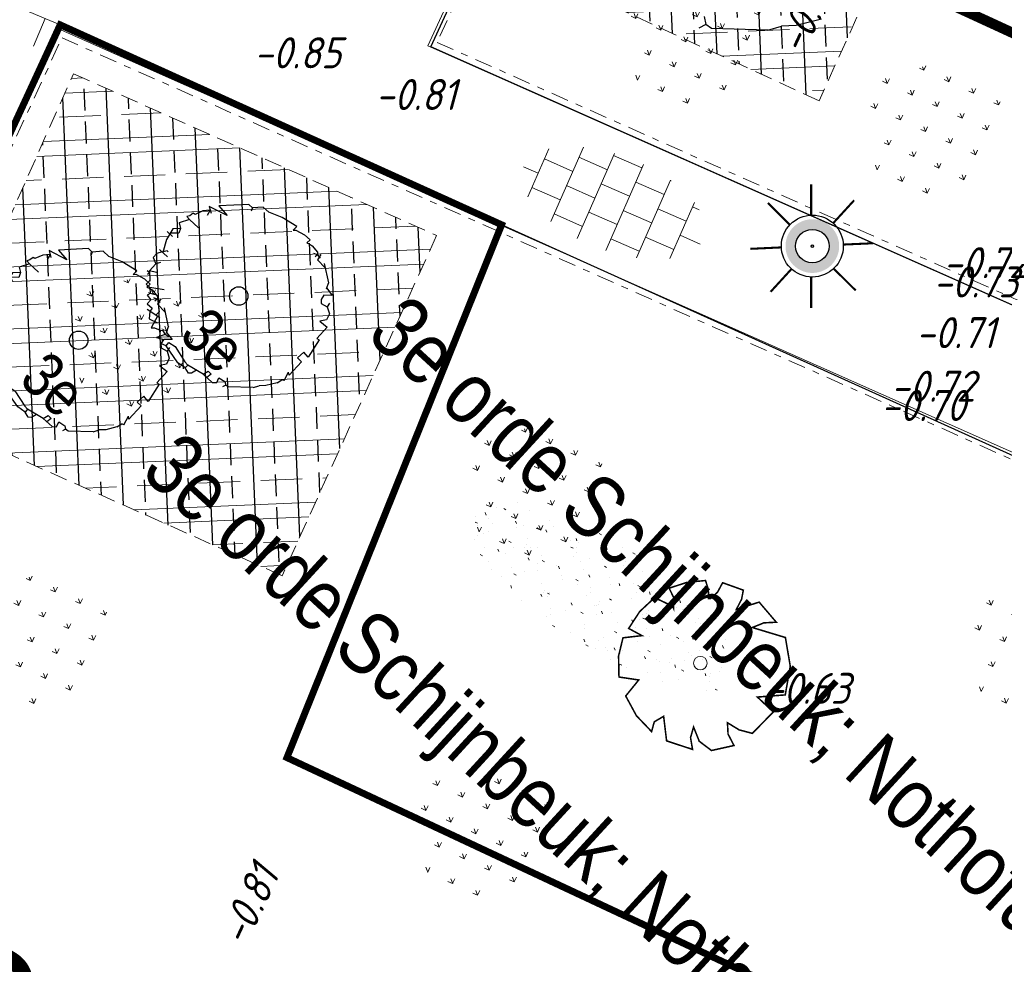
# Model space of a CAD drawing. Header units: metres. Extents: x 111546 to 149831, y 498798 to 507863.
# Tile 504 of 656: x 112004 to 112019, y 501512 to 501526. Entities that reach past the tile are written whole.
import ezdxf
from ezdxf.enums import TextEntityAlignment as Align

# ---------------------------------------------------------------- set-up
doc = ezdxf.new("R2010")
doc.units = ezdxf.units.M
for name, pattern in [('CENTER', [50.8, 31.75, -6.35, 6.35, -6.35]), ('DASHDOT', [25.4, 12.7, -6.35, 0, -6.35]), ('DASHED', [19.05, 12.7, -6.35])]:
    doc.linetypes.add(name, pattern=pattern)
for name, color, linetype in [('0-depot', 7, 'FENCELINE2'), ('0-dwarsprofiel locatie', 5, 'CENTER'), ('0-hoogte mv-bestaand', 253, 'Continuous'), ('1-ontgraven teelaarde tbv grondverbetering bomen', 153, 'Continuous'), ('3-vw-band-ob 6x20', 30, 'Continuous'), ('3-vw-HV-304010-Opbreken tegels-opp', 150, 'AI-KADASTRAAL'), ('4-nw-boom tekst', 7, 'Continuous'), ('6-OVL-nw-lichtmast', 7, 'Continuous'), ('6-OVL-nw-lichtmast nr', 2, 'Continuous'), ('Q26_BOOM', 252, 'Continuous')]:
    doc.layers.add(name, color=color, linetype=linetype)
for name, color, linetype, lineweight in [('3-nw-arcering-trottoir', 2, 'Continuous', 15), ('3-nw-band-ob 10x20', 7, 'Continuous', 13), ('3-nw-band-ob 10x20-achterkant', 7, 'DASHDOT', 13), ('3-nw-mat-hatch-asfalt zwart', 7, 'Continuous', 13), ('3-vw-verharding', 3, 'Continuous', 15), ('4-bs-gras', 253, 'Continuous', 9), ('4-nw materiaalscheiding-groen', 210, 'DASHED', 13), ('4-nw-boom 1e grootte', 7, 'Continuous', 35), ('4-nw-boom 3e grootte', 7, 'Continuous', 35), ('4-nw-gazon', 7, 'Continuous', 5), ('4-nw-grondverbetering moerige grond', 94, 'Continuous', 15)]:
    doc.layers.add(name, color=color, linetype=linetype, lineweight=lineweight)
doc.layers.add('3-nw-menggranulaat', color=7, linetype='Continuous', lineweight=13, true_color=0xebebeb)
doc.styles.get("Standard").update_dxf_attribs({"font": 'isocp-ie.shx'})
doc.styles.add('veysel', font='isocp-ie.shx', dxfattribs={"height": 0.1})
doc.styles.add('Zaanstad', font='ARIALN.TTF')
doc.styles.add('Zaanstad 1-200 2.0mm', font='ARIALN.TTF', dxfattribs={"height": 0.4})
doc.linetypes.add('AI-KADASTRAAL', pattern='A,5.5,-2,["K",Standard,S=1.8,R=0,X=0,Y=-0.9],-2,5.5,-2,[5,NLCS.SHX,S=0.75,R=0,X=0,Y=0],-2', length=19)
doc.linetypes.add('FENCELINE2', pattern='A,6.35,-2.54,[132,ltypeshp.shx,S=2.54,R=0,X=-2.54,Y=0],-2.54,25.4', length=36.83)
pattern_1 = [(92.41437, (111779.7938, 501456.31576), (-0.6344363, -0.0267502), []), (92.41437, (111780.0976, 501456.64635), (-0.6344363, -0.0267502), [0.3175, -0.15875])]

# ---------------------------------------------------------------- blocks, each defined once
blk = doc.blocks.new('Q26')
at = {"linetype": 'Continuous', "lineweight": 20, "const_width": 0.0225}
blk.add_lwpolyline([(0.757, 0.516), (1.237, 0.371), (1.308, -0.046), (1.235, -0.463), (0.83, -0.494), (1.061, -0.711), (0.757, -1.022), (0.565, -0.971), (0.395, -0.867), (0.404, -1.032), (0.49, -1.198), (0.163, -1.271), (-0.015, -1.136), (-0.097, -0.929), (-0.141, -1.084), (-0.112, -1.255), (-0.489, -1.131), (-0.532, -0.774), (-0.668, -0.854), (-0.707, -0.996), (-0.927, -0.766), (-1.083, -0.479), (-0.894, -0.246), (-1.181, -0.203), (-1.187, 0.104), (-1.122, 0.367), (-0.847, 0.398), (-1.04, 0.503), (-0.879, 0.749), (-0.663, 0.95), (-0.402, 0.826), (-0.388, 0.795), (-0.382, 0.942), (-0.452, 1.088), (-0.194, 1.172), (0.076, 1.199), (0.118, 1.07), (0.119, 0.935), (0.148, 0.935), (0.252, 1.031), (0.325, 1.167), (0.626, 1.059), (0.6, 0.925), (0.525, 0.78), (0.856, 0.885), (1.105, 0.593), (0.924, 0.584)], close=True, dxfattribs=at)
at = {"linetype": 'Continuous', "lineweight": 20}
blk.add_circle((0.001, -0.001), 0.0983, dxfattribs=at)
blk = doc.blocks.new('6-OVL-LM 3.5m paaltop')
h = blk.add_hatch(color=256)
h.dxf.hatch_style = 1
edge = h.paths.add_edge_path()
edge.add_arc((0, 0), 0.39, 25.8291, 385.8291)
edge = h.paths.add_edge_path(flags=16)
edge.add_arc((0, 0), 0.243, 25.8291, 385.8291)
edge = h.paths.add_edge_path(flags=16)
edge.add_arc((0, 0), 0.0189, 25.8291, 385.8291)
at = {"const_width": 0.03}
for points in [[(-0.017, 0.45), (-0.017, 0.896)], [(-0.327, 0.309), (-0.645, 0.627)], [(0.303, 0.333), (0.607, 0.665)], [(0.45, 0.022), (0.882, 0.041)], [(-0.45, -0.019), (-0.899, -0.04)], [(-0.303, -0.333), (-0.607, -0.665)], [(0.31, -0.327), (0.629, -0.644)], [(-0.017, -0.45), (-0.017, -0.9)]]:
    blk.add_lwpolyline(points, dxfattribs=at)
for radius in [0.45, 0.243, 0.0189]:
    blk.add_circle((0, 0), radius)
at = {"ltscale": 2.5, "style": 'Zaanstad 1-200 2.0mm', "flags": 1}
blk.add_attdef('STRAAT', (1.192, -1.016), '', height=0.4, dxfattribs=at)
at = {"layer": '6-OVL-nw-lichtmast nr', "ltscale": 2.5, "style": 'Zaanstad 1-200 2.0mm'}
blk.add_attdef('MAST', (1.228, 0.306), '', height=0.4, dxfattribs=at)
blk = doc.blocks.new('tgls')
at = {"linetype": 'Continuous'}
for p, q in [((-1.018, -0.663), (-1.018, 0.575)), ((-0.418, -0.668), (-0.418, 0.573)), ((0.182, -0.673), (0.182, 0.57)), ((0.782, -0.678), (0.782, 0.568)), ((-1.018, 0.329), (-1.552, 0.329)), ((0.182, 0.329), (-0.418, 0.329)), ((1.218, 0.329), (0.782, 0.329)), ((-1.618, 0.029), (-1.635, 0.029)), ((-1.618, -0.658), (-1.618, 0.09)), ((-0.418, 0.029), (-1.018, 0.029)), ((0.782, 0.029), (0.182, 0.029)), ((-1.018, -0.271), (-1.618, -0.271)), ((0.182, -0.271), (-0.418, -0.271)), ((1.382, -0.271), (0.782, -0.271)), ((1.382, -0.682), (1.382, -0.248)), ((-1.618, -0.571), (-1.803, -0.571)), ((-0.418, -0.571), (-1.018, -0.571)), ((0.782, -0.571), (0.182, -0.571)), ((1.473, -0.571), (1.382, -0.571))]:
    blk.add_line(p, q, dxfattribs=at)
blk = doc.blocks.new('4-boom 3e grootte')
at = {"lineweight": 30}
for p, q in [((-0.063, 1.315), (-0.307, 1.267)), ((-0.063, 1.315), (-0.063, 1.24)), ((-0.036, 1.268), (0.102, 1.303)), ((0.102, 1.303), (0.212, 1.303)), ((0.212, 1.303), (0.206, 1.238)), ((-0.612, 1.193), (-0.722, 1.078)), ((-0.502, 1.193), (-0.612, 1.193)), ((-0.307, 1.267), (-0.502, 1.193)), ((-0.063, 1.24), (-0.036, 1.268)), ((0.206, 1.238), (0.241, 1.25)), ((0.241, 1.25), (0.291, 1.261)), ((0.291, 1.261), (0.413, 1.242)), ((0.437, 1.212), (0.388, 1.193)), ((0.413, 1.242), (0.437, 1.212)), ((0.437, 1.212), (0.431, 1.169)), ((0.437, 1.212), (0.498, 1.206)), ((0.472, 1.252), (0.489, 1.162)), ((0.489, 1.162), (0.648, 1.15)), ((0.596, 1.187), (0.828, 1.023)), ((-0.795, 1.078), (-1.1, 0.767)), ((-0.722, 1.078), (-0.795, 1.078)), ((-0.722, 1.078), (-0.703, 1.029)), ((0.828, 1.023), (0.864, 0.937)), ((0.864, 0.937), (0.864, 0.949)), ((0.864, 0.949), (0.864, 0.937)), ((0.864, 0.949), (0.992, 0.925)), ((0.992, 0.925), (0.901, 0.846)), ((-0.917, 0.747), (-1.197, 0.669)), ((-1.1, 0.767), (-0.917, 0.747)), ((0.901, 0.846), (0.913, 0.773)), ((0.913, 0.773), (0.956, 0.73)), ((0.956, 0.73), (1.053, 0.754)), ((1.041, 0.815), (1.053, 0.754)), ((1.053, 0.754), (1.145, 0.699)), ((-1.148, 0.638), (-1.222, 0.559)), ((-1.197, 0.669), (-1.112, 0.614)), ((-1.148, 0.638), (-1.13, 0.553)), ((1.175, 0.608), (1.114, 0.526)), ((1.145, 0.699), (1.175, 0.608)), ((-1.301, 0.437), (-1.313, 0.378)), ((-1.27, 0.443), (-1.301, 0.437)), ((-1.222, 0.559), (-1.27, 0.443)), ((1.114, 0.526), (1.254, 0.535)), ((1.254, 0.535), (1.254, 0.315)), ((-1.276, 0.334), (-1.356, 0.199)), ((-1.313, 0.378), (-1.337, 0.34)), ((-1.337, 0.34), (-1.276, 0.334)), ((-1.1, 0.334), (-1.276, 0.334)), ((1.254, 0.315), (1.291, 0.321)), ((1.291, 0.321), (1.346, 0.029)), ((-1.289, 0.151), (-1.368, 0.071)), ((-1.356, 0.199), (-1.289, 0.151)), ((-1.289, 0.151), (-1.258, 0.083)), ((-1.368, 0.071), (-1.331, -0.106)), ((-1.258, 0.083), (-1.353, 0)), ((1.248, 0.041), (1.236, -0.087)), ((1.346, 0.029), (1.248, 0.041)), ((-1.398, -0.014), (-1.295, -0.014)), ((-1.331, -0.106), (-1.24, -0.282)), ((1.236, -0.087), (1.315, -0.087)), ((1.315, -0.087), (1.315, -0.35)), ((-1.307, -0.282), (-1.148, -0.282)), ((-1.252, -0.282), (-1.295, -0.35)), ((-1.209, -0.221), (-1.246, -0.27)), ((-1.191, -0.221), (-1.209, -0.221)), ((-1.295, -0.35), (-1.295, -0.429)), ((-1.295, -0.429), (-1.203, -0.471)), ((-1.167, -0.411), (-1.203, -0.471)), ((1.315, -0.459), (1.279, -0.325)), ((1.315, -0.35), (1.279, -0.325)), ((-1.203, -0.471), (-1.203, -0.606)), ((-1.112, -0.557), (-1.203, -0.606)), ((1.261, -0.551), (1.169, -0.691)), ((1.261, -0.551), (1.285, -0.471)), ((1.315, -0.459), (1.285, -0.471)), ((-1.179, -0.624), (-1.228, -0.63)), ((-1.203, -0.606), (-1.1, -0.715)), ((-1.179, -0.624), (-1.185, -0.667)), ((-1.106, -0.783), (-1.106, -0.709)), ((-0.856, -0.667), (-1.033, -0.783)), ((1.169, -0.691), (1.102, -0.758)), ((-1.033, -0.783), (-1.106, -0.783)), ((-1.033, -0.783), (-0.972, -0.844)), ((-0.972, -0.844), (-0.99, -0.892)), ((-0.886, -0.795), (-0.972, -0.844)), ((-0.795, -0.837), (-0.844, -0.825)), ((-0.844, -0.825), (-0.697, -0.953)), ((1.053, -0.837), (0.779, -1.075)), ((1.053, -0.837), (1.102, -0.758)), ((-0.99, -0.892), (-0.904, -0.904)), ((-0.904, -0.904), (-0.904, -0.984)), ((-0.904, -0.984), (-0.807, -0.984)), ((-0.807, -0.984), (-0.801, -1.039)), ((-0.697, -0.953), (-0.697, -1.02)), ((-0.63, -1.008), (-0.844, -1.045)), ((-0.801, -1.039), (-0.734, -1.124)), ((-0.734, -1.124), (-0.606, -1.087)), ((-0.672, -1.015), (-0.624, -1.203)), ((-0.502, -1.142), (-0.532, -1.148)), ((-0.471, -1.118), (-0.502, -1.142)), ((-0.502, -1.142), (-0.451, -1.213)), ((-0.478, -1.112), (-0.471, -1.118)), ((-0.471, -1.118), (-0.411, -1.136)), ((-0.411, -1.136), (-0.471, -1.252)), ((-0.35, -1.124), (-0.411, -1.136)), ((0.388, -1.185), (0.413, -1.106)), ((0.413, -1.106), (0.474, -1.106)), ((0.474, -1.106), (0.462, -1.185)), ((0.565, -1.185), (0.614, -1.142)), ((0.59, -1.069), (0.693, -1.051)), ((0.614, -1.142), (0.59, -1.069)), ((0.693, -1.051), (0.736, -1.081)), ((0.736, -1.081), (0.718, -1.13)), ((0.779, -1.075), (0.736, -1.081)), ((-0.624, -1.203), (-0.587, -1.167)), ((-0.587, -1.167), (-0.532, -1.148)), ((-0.471, -1.252), (-0.391, -1.212)), ((-0.391, -1.212), (-0.356, -1.27)), ((-0.289, -1.246), (-0.356, -1.27)), ((-0.289, -1.185), (-0.185, -1.167)), ((-0.289, -1.246), (-0.289, -1.185)), ((0.004, -1.313), (-0.289, -1.246)), ((-0.185, -1.167), (0.071, -1.234)), ((0.071, -1.234), (0.132, -1.24)), ((0.388, -1.185), (0.132, -1.24)), ((0.132, -1.24), (0.132, -1.295)), ((0.279, -1.208), (0.254, -1.289)), ((0.388, -1.185), (0.565, -1.185)), ((0.132, -1.295), (0.004, -1.313)), ((0.218, -1.319), (0.132, -1.295)), ((0.254, -1.289), (0.218, -1.319))]:
    blk.add_line(p, q, dxfattribs=at)
blk.add_circle((0, 0), 0.134, dxfattribs=at)
at = {"layer": '4-nw materiaalscheiding-groen', "color": 7, "style": 'Zaanstad'}
blk.add_text('3e', height=0.65, dxfattribs=at).set_placement((-0.246, -1.04))
at = {"layer": '4-nw-boom tekst', "style": 'Zaanstad'}
blk.add_attdef('BOOMSOORT', text='', height=0.9, dxfattribs=at).set_placement((1.754, 0.535), align=Align.BOTTOM_LEFT)
blk = doc.blocks.new('4-boom 1e grootte')
at = {"lineweight": 30}
for p, q in [((2.836, -1.239), (2.63, -1.555)), ((2.63, -1.555), (2.479, -1.706)), ((2.37, -1.884), (2.479, -1.706)), ((2.37, -1.884), (1.752, -2.419)), ((1.56, -2.364), (1.656, -2.433)), ((1.752, -2.419), (1.656, -2.433)), ((1.656, -2.433), (1.615, -2.543))]:
    blk.add_line(p, q, dxfattribs=at)
at = {"layer": '4-nw-boom tekst', "style": 'Zaanstad'}
blk.add_attdef('BOOMSOORT', text='', height=0.9, dxfattribs=at).set_placement((2.842, 1.834), align=Align.BOTTOM_LEFT)

msp = doc.modelspace()

# ---------------------------------------------------------------- hatches: boundary and pattern name
at = {"layer": '1-ontgraven teelaarde tbv grondverbetering bomen', "ltscale": 10}
h = msp.add_hatch(dxfattribs=at)
h.set_pattern_fill('ANSI33', color=256, scale=0.1, angle=90)
h.set_pattern_definition(pattern_1)
h.paths.add_polyline_path([(112014.1651, 501532.7111), (112018.6542, 501530.6433), (112016.056, 501524.9188), (112011.5336, 501526.9982)])
h = msp.add_hatch(dxfattribs=at)
h.set_pattern_fill('ANSI33', color=256, scale=0.1, angle=90)
h.set_pattern_definition(pattern_1)
h.paths.add_polyline_path([(112005.2232, 501525.312), (112010.4993, 501522.9612), (112008.2556, 501518.0179), (112003.0204, 501520.3502)])
at = {"layer": '3-nw-arcering-trottoir'}
h = msp.add_hatch(dxfattribs=at)
h.set_pattern_fill('AVH-TEGEL_300X300_HALFST', color=256, scale=1.5, angle=496.31842, style=0, pattern_type=2)
h.set_pattern_definition([(156.341895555, (-192514.36502, 94519.47856), (-0.50246789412, -0.02551500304), [0.45, -0.45]), (246.34189555, (-192514.365, 94519.47856), (0.4121803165, -0.1805751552), [])])
edge = h.paths.add_edge_path()
edge.add_ellipse((112013.0669, 501523.4354), major_axis=(-1.311, 0.5099), ratio=0.488545, start_angle=0, end_angle=360)
at = {"layer": '3-nw-mat-hatch-asfalt zwart', "ltscale": 0.01}
h = msp.add_hatch(dxfattribs=at)
h.set_pattern_fill('ACO-BRANDWERING', color=256, scale=0.2, angle=90, pattern_type=2)
h.set_pattern_definition([(107.41437309, (0, 0), (-0.28624958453, -0.08978404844), []), (167.41437309, (0, 0), (-0.06536952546, -0.29279143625), [])])
edge = h.paths.add_edge_path()
edge.add_line((111921.0369, 501550.3097), (111918.6925, 501547.5972))
edge.add_line((111918.6925, 501547.5972), (111919.3798, 501546.7439))
edge.add_line((111919.3798, 501546.7439), (111920.6951, 501548.0897))
edge.add_line((111920.6951, 501548.0897), (111922.1952, 501546.1498))
edge.add_line((111922.1952, 501546.1498), (111924.5765, 501543.2995))
edge.add_line((111924.5765, 501543.2995), (111930.0955, 501536.7583))
edge.add_line((111930.0955, 501536.7583), (111936.5492, 501529.6284))
edge.add_line((111936.5492, 501529.6284), (111943.6637, 501522.1546))
edge.add_line((111943.6637, 501522.1546), (111950.2333, 501515.954))
edge.add_line((111950.2333, 501515.954), (111957.4028, 501509.1053))
edge.add_line((111957.4028, 501509.1053), (111965.98, 501501.6861))
edge.add_line((111965.98, 501501.6861), (111971.9383, 501496.416))
edge.add_line((111971.9383, 501496.416), (111977.748, 501492.1472))
edge.add_line((111977.748, 501492.1472), (111982.0145, 501489.0291))
edge.add_line((111982.0145, 501489.0291), (111989.2107, 501483.6062))
edge.add_line((111989.2107, 501483.6062), (111994.264, 501479.9213))
edge.add_line((111994.264, 501479.9213), (112002.7984, 501474.0323))
edge.add_line((112002.7984, 501474.0323), (112014.7565, 501466.3867))
edge.add_line((112014.7565, 501466.3867), (112015.6799, 501467.842))
edge.add_line((112015.6799, 501467.842), (112017.32, 501470.4268))
edge.add_arc((112196.8653, 501771.4695), 350.5185, 233.860977, 239.187672, ccw=False)
edge.add_line((111990.1482, 501488.3948), (111989.8397, 501488.6285))
edge.add_line((111989.8397, 501488.6285), (111977.7692, 501497.8639))
edge.add_line((111977.7692, 501497.8639), (111961.467, 501511.5952))
edge.add_line((111961.467, 501511.5952), (111957.2623, 501515.7748))
edge.add_line((111957.2623, 501515.7748), (111943.9335, 501528.5929))
edge.add_arc((112182.606, 501757.5182), 330.7135, 222.574374, 223.805831, ccw=False)
edge.add_arc((112182.606, 501757.5182), 330.7135, 218.704135, 222.574374, ccw=False)
edge.add_line((111924.5221, 501550.7234), (111923.0119, 501552.5949))
edge.add_line((111923.0119, 501552.5949), (111921.0369, 501550.3097))
at = {"layer": '3-nw-menggranulaat', "ltscale": 0.02}
h = msp.add_hatch(color=256, dxfattribs=at)
h.dxf.hatch_style = 1
edge = h.paths.add_edge_path()
edge.add_arc((112001.698, 501254.9293), 191.0978, 65.157628, 68.54918, ccw=False)
edge.add_arc((112051.5937, 501362.7078), 72.3301, 58.728744, 65.15638, ccw=False)
edge.add_arc((112051.9885, 501363.7727), 71.2153, 53.128423, 58.555518, ccw=False)
edge.add_arc((112109.7502, 501439.076), 23.7066, 230.65127, 256.57782)
edge.add_line((112104.2473, 501416.0169), (112103.2894, 501419.9684))
edge.add_arc((112112.977, 501444.7965), 26.6512, 237.88147, 248.68499, ccw=False)
edge.add_arc((112164.7613, 501522.5479), 120.0615, 234.033446, 236.678612, ccw=False)
edge.add_arc((112059.1446, 501375.1409), 61.2836, 55.054594, 58.728773)
edge.add_arc((112051.5933, 501362.7072), 75.8308, 58.728773, 65.156409)
edge.add_arc((112001.698, 501254.9293), 194.5978, 65.157628, 68.549965)
edge.add_arc((110702.9936, 497927.1044), 3766.8587, 68.6746807, 68.8977944)
edge.add_arc((112177.1944, 501730.1081), 311.9351, 242.796586, 247.770921, ccw=False)
edge.add_arc((112034.708, 501452.9589), 0.305, 164.6922, 247.8295, ccw=False)
edge.add_line((112034.4139, 501453.0394), (112034.5326, 501453.2655))
edge.add_line((112034.5326, 501453.2655), (112031.5168, 501454.8335))
edge.add_line((112031.5168, 501454.8335), (112031.0519, 501453.9907))
edge.add_arc((112030.7892, 501454.1356), 0.3, 231.13017, 331.11964, ccw=False)
edge.add_line((112030.6009, 501453.902), (112028.9217, 501455.2555))
edge.add_arc((112008.6918, 501427.6832), 34.1977, 53.73245, 61.20333)
edge.add_arc((112196.9704, 501771.6456), 357.9235, 232.750083, 241.314196, ccw=False)
edge.add_arc((111980.5292, 501486.9543), 0.3, 141.9463, 226.27403, ccw=False)
edge.add_line((111980.293, 501487.1392), (111980.4168, 501487.2974))
edge.add_line((111980.4168, 501487.2974), (111977.7245, 501489.3714))
edge.add_line((111977.7245, 501489.3714), (111977.5962, 501489.2129))
edge.add_arc((111977.3591, 501489.3967), 0.3, 231.9463, 322.22415, ccw=False)
edge.add_arc((112183.8463, 501755.0102), 336.7335, 231.040572, 232.138425, ccw=False)
edge.add_arc((112182.5932, 501757.506), 337.8959, 220.566267, 231.471905, ccw=False)
edge.add_line((111925.9091, 501537.7631), (111924.814, 501538.9138))
edge.add_line((111924.814, 501538.9138), (111924.2688, 501539.4794))
edge.add_line((111924.2688, 501539.4794), (111923.5727, 501540.1514))
edge.add_line((111923.5727, 501540.1514), (111923.062, 501540.6079))
edge.add_line((111923.062, 501540.6079), (111921.6684, 501541.8303))
edge.add_line((111921.6684, 501541.8303), (111920.9772, 501542.4758))
edge.add_line((111920.9772, 501542.4758), (111919.1418, 501544.1465))
edge.add_line((111919.1418, 501544.1465), (111913.4894, 501549.4428))
edge.add_line((111913.4894, 501549.4428), (111910.022, 501552.7518))
edge.add_arc((111923.8992, 501567.7123), 20.4057, 215.1917, 227.15117, ccw=False)
edge.add_line((111907.2231, 501555.9522), (111906.5301, 501556.9348))
edge.add_line((111906.5301, 501556.9348), (111901.6864, 501564.2844))
edge.add_arc((111902.3519, 501564.7283), 0.8, 131.72399, 213.70598, ccw=False)
edge.add_line((111901.8195, 501565.3254), (111902.7886, 501566.1896))
edge.add_line((111902.7886, 501566.1896), (111900.5994, 501568.6589))
edge.add_line((111900.5994, 501568.6589), (111900.1549, 501568.2625))
edge.add_arc((111899.6225, 501568.8596), 0.8, 216.71707, 311.72399, ccw=False)
edge.add_line((111898.9812, 501568.3813), (111897.54, 501570.3136))
edge.add_arc((111772.2737, 501477.014), 156.1937, 36.679082, 48.164313)
edge.add_line((111876.4543, 501593.3878), (111874.8319, 501591.4998))
edge.add_arc((111771.4048, 501476.2953), 154.8201, 36.700144, 48.083473, ccw=False)
edge.add_line((111895.5355, 501568.8199), (111898.8593, 501564.0338))
edge.add_line((111898.8593, 501564.0338), (111905.3584, 501554.1339))
edge.add_line((111905.3584, 501554.1339), (111906.9046, 501552.4156))
edge.add_line((111906.9046, 501552.4156), (111913.78, 501545.912))
edge.add_arc((111912.8891, 501544.9653), 1.3, -43.26018, 46.73982, ccw=False)
edge.add_line((111913.8359, 501544.0744), (111913.7325, 501543.9646))
edge.add_line((111913.7325, 501543.9646), (111915.8445, 501541.9772))
edge.add_line((111915.8445, 501541.9772), (111915.9441, 501542.0831))
edge.add_arc((111916.8908, 501541.1922), 1.3, 47.69038, 136.73982, ccw=False)
edge.add_line((111917.7659, 501542.1535), (111919.3503, 501540.7113))
edge.add_line((111919.3503, 501540.7113), (111920.0576, 501540.0508))
edge.add_line((111920.0576, 501540.0508), (111921.471, 501538.811))
edge.add_line((111921.471, 501538.811), (111921.9389, 501538.3928))
edge.add_line((111921.9389, 501538.3928), (111922.5707, 501537.7827))
edge.add_line((111922.5707, 501537.7827), (111923.0807, 501537.2536))
edge.add_line((111923.0807, 501537.2536), (111924.129, 501536.1523))
edge.add_arc((112182.606, 501757.5182), 340.3135, 220.57754, 231.46588)
edge.add_arc((112197.293, 501772.0462), 360.8357, 231.07875, 241.303034)
edge.add_arc((112007.7091, 501426.1344), 33.6227, 49.73343, 60.96455, ccw=False)
edge.add_arc((112028.8645, 501451.2589), 0.7839, -83.36949, 42.65398, ccw=False)
edge.add_line((112028.955, 501450.4803), (112031.5441, 501448.28))
edge.add_line((112031.5441, 501448.28), (112031.8857, 501448.6756))
edge.add_arc((112033.171, 501447.5628), 1.7, 62.97169, 139.11462, ccw=False)
edge.add_arc((112177.1547, 501730.0166), 315.3354, 242.989412, 247.77186)
edge.add_arc((110974.1351, 498626.0188), 3013.6949, 68.6444967, 68.9242664, ccw=False)
edge = h.paths.add_edge_path()
edge.add_line((112111.9121, 501441.0392), (112112.1191, 501440.9125))
edge.add_line((112112.1191, 501440.9125), (112110.4333, 501438.1575))
edge.add_line((112110.4333, 501438.1575), (112110.375, 501438.2061))
edge.add_arc((112108.6256, 501435.7054), 3.0518, 55.02503, 92.90173)
edge.add_arc((112109.2258, 501423.8652), 14.9073, 92.90173, 99.23873)
edge.add_arc((112100.3974, 501478.1406), 40.0815, 269.48073, 279.23873, ccw=False)
edge.add_arc((112100.3155, 501469.1003), 31.0408, 252.56044, 269.48073, ccw=False)
edge.add_arc((112170.1164, 501691.2975), 263.9437, 245.240897, 252.560441, ccw=False)
edge.add_line((112059.5757, 501451.6164), (112050.7963, 501455.6654))
edge.add_line((112050.7963, 501455.6654), (112047.4499, 501457.2685))
edge.add_arc((112190.023, 501757.5748), 332.4319, 243.111802, 244.603553, ccw=False)
edge.add_arc((112039.3202, 501460.3675), 0.8, 63.2445, 152.48679)
edge.add_line((112038.6106, 501460.7371), (112037.8612, 501459.2982))
edge.add_line((112037.8612, 501459.2982), (112034.9344, 501460.8226))
edge.add_line((112034.9344, 501460.8226), (112035.6742, 501462.2431))
edge.add_arc((112034.9647, 501462.6126), 0.8, 332.48762, 420.59381)
edge.add_arc((112275.291, 501908.2182), 505.4817, 235.788916, 241.662589, ccw=False)
edge.add_line((111991.0872, 501490.1991), (111991.0604, 501489.3846))
edge.add_line((111991.0604, 501489.3846), (111990.3902, 501488.4659))
edge.add_line((111990.3902, 501488.4659), (111990.2041, 501488.6082))
edge.add_line((111990.2041, 501488.6082), (111990.0793, 501488.4452))
edge.add_line((111990.0793, 501488.4452), (111977.7692, 501497.8639))
edge.add_line((111977.7692, 501497.8639), (111977.565, 501498.0276))
edge.add_line((111977.565, 501498.0276), (111978.095, 501498.6415))
edge.add_line((111978.095, 501498.6415), (111979.39, 501499.3726))
edge.add_arc((111997.1799, 501521.5675), 28.4446, 224.07846, 231.28689, ccw=False)
edge.add_arc((112011.2297, 501537.5601), 49.6925, 220.73376, 226.05653, ccw=False)
edge.add_arc((112004.0606, 501531.3864), 40.2315, 216.40767, 220.73376, ccw=False)
edge.add_arc((111935.6825, 501480.9596), 44.7298, 36.40767, 46.82882)
edge.add_line((111966.2858, 501513.5816), (111959.0785, 501520.3429))
edge.add_arc((111919.1455, 501479.1951), 57.3392, 45.858344, 48.741754)
edge.add_arc((111890.7668, 501446.8448), 100.3729, 48.741754, 56.755786)
edge.add_arc((111976.1671, 501575.8307), 54.3253, 222.88148, 236.00412, ccw=False)
edge.add_arc((112182.606, 501757.5182), 329.3135, 218.703715, 221.603545, ccw=False)
edge.add_line((111925.6131, 501551.6007), (111920.7591, 501557.616))
edge.add_arc((111461.8769, 501177.7845), 595.6885, 39.6156525, 41.2763376)
edge.add_arc((111908.9574, 501570.2273), 0.8, 41.27634, 131.66159)
edge.add_line((111908.4257, 501570.825), (111908.1369, 501570.568))
edge.add_line((111908.1369, 501570.568), (111905.8768, 501573.1081))
edge.add_line((111905.8768, 501573.1081), (111906.175, 501573.3734))
edge.add_arc((111905.6432, 501573.9711), 0.8, 311.66159, 401.75791)
edge.add_arc((111461.8769, 501177.7845), 595.6885, 41.757908, 42.8449809)
edge.add_line((111898.6335, 501582.8629), (111897.607, 501581.9109))
edge.add_line((111897.607, 501581.9109), (111894.0227, 501585.7427))
edge.add_line((111894.0227, 501585.7427), (111895.0401, 501586.7032))
edge.add_arc((111980.691, 501669.1707), 118.899, 222.95778, 223.915217, ccw=False)
edge.add_arc((112803.4011, 502423.9206), 1235.3633, 220.7094983, 222.5739803, ccw=False)
edge.add_line((111866.9632, 501618.1869), (111868.8255, 501619.8336))
edge.add_arc((112774.578, 502398.8635), 1194.6862, 220.6985415, 222.6242771)
edge.add_arc((111460.9003, 501176.9176), 599.4937, 39.6184709, 43.5335799, ccw=False)
edge.add_line((111922.6949, 501559.1981), (111927.5614, 501553.1673))
edge.add_arc((112098.3634, 501688.0234), 217.6223, 218.292712, 220.747944)
edge.add_line((111933.4953, 501545.9742), (111937.5449, 501541.2959))
edge.add_arc((111972.5269, 501571.5771), 46.2676, 220.8802, 236.75579)
edge.add_arc((111890.7668, 501446.8448), 102.8729, 48.741754, 56.755786, ccw=False)
edge.add_arc((111919.1455, 501479.1951), 59.8392, 45.878833, 48.741754, ccw=False)
edge.add_line((111960.8042, 501522.1518), (111967.9962, 501515.4049))
edge.add_arc((111935.6825, 501480.9596), 47.2298, 36.40767, 46.82882, ccw=False)
edge.add_arc((112004.0606, 501531.3864), 37.7315, 216.40767, 220.73376)
edge.add_arc((112011.2297, 501537.5601), 47.1925, 220.73376, 226.10946)
edge.add_arc((111997.1799, 501521.5675), 25.9446, 223.98411, 233.56858)
edge.add_line((111981.7724, 501500.6933), (111991.3844, 501493.8705))
edge.add_arc((112275.291, 501908.2182), 502.2817, 235.581477, 241.662589)
edge.add_line((112036.8764, 501466.1261), (112048.8348, 501460.1532))
edge.add_line((112048.8348, 501460.1532), (112052.1577, 501458.5615))
edge.add_line((112052.1577, 501458.5615), (112060.9159, 501454.5222))
edge.add_arc((112170.1164, 501691.2975), 260.7437, 245.240897, 252.560441)
edge.add_arc((112100.3155, 501469.1003), 27.8408, 252.56044, 257.84744)
edge.add_line((112094.4546, 501441.8834), (112094.9128, 501441.7597))
edge.add_arc((112099.9286, 501461.9459), 20.8, 256.04601, 272.71497)
edge.add_line((112100.9139, 501441.1693), (112103.5978, 501441.3677))
at = {"layer": '3-vw-HV-304010-Opbreken tegels-opp', "ltscale": 0.01}
h = msp.add_hatch(dxfattribs=at)
h.set_pattern_fill('GOST_GLASS', color=256, scale=0.08)
h.set_pattern_definition([(294.51638, (112010.33835, 501946.37295), (-0.2375469, -0.6359021), [0.4, -0.56]), (294.51638, (112010.27896, 501946.21397), (-0.2375469, -0.6359021), [0.16, -0.8]), (294.51638, (112010.49732, 501946.31356), (-0.2375469, -0.6359021), [0.16, -0.8])])
h.paths.add_polyline_path([(112012.1653, 501515.5178), (112013.0165, 501514.7296), (112013.6929, 501515.4602), (112012.8417, 501516.2484)], flags=9)
at = {"layer": '4-bs-gras'}
h = msp.add_hatch(dxfattribs=at)
h.set_pattern_fill('AGR-KRUIDEN', color=256, scale=0.04, pattern_type=2)
h.set_pattern_definition([(110.0468, (111992.79382, 501514.08154), (-0.3626612, 0.1687508), [0.075, -0.4906854]), (65.0468, (111992.79382, 501514.08154), (-0.362661, 0.168751), [0.075, -0.325]), (155.0468, (111992.79382, 501514.08154), (-0.168751, -0.362661), [0.075, -0.325])])
h.paths.add_polyline_path([(112015.2098, 501526.2763), (112014.4929, 501526.8684), (112013.8381, 501526.6295), (112013.265, 501526.6245), (112013.2738, 501525.6138), (112013.5748, 501524.7889), (112014.5049, 501524.8454), (112014.9402, 501525.3508), (112015.1268, 501525.5511)])
h = msp.add_hatch(dxfattribs=at)
h.set_pattern_fill('AGR-KRUIDEN', color=256, scale=0.04, pattern_type=2)
h.set_pattern_definition([(110.0468, (111996.27725, 501512.77606), (-0.3626612, 0.1687508), [0.075, -0.4906854]), (65.0468, (111996.27725, 501512.77606), (-0.362661, 0.168751), [0.075, -0.325]), (155.0468, (111996.27725, 501512.77606), (-0.168751, -0.362661), [0.075, -0.325])])
h.paths.add_polyline_path([(112018.6932, 501524.9708), (112017.9763, 501525.5629), (112017.3216, 501525.324), (112016.7484, 501525.319), (112016.7572, 501524.3084), (112017.0583, 501523.4834), (112017.9883, 501523.54), (112018.4236, 501524.0453), (112018.6102, 501524.2456)])
h = msp.add_hatch(dxfattribs=at)
h.set_pattern_fill('AGR-KRUIDEN', color=256, scale=0.04, pattern_type=2)
h.set_pattern_definition([(110.0468, (111984.71875, 501509.68288), (-0.3626612, 0.1687508), [0.075, -0.4906854]), (65.0468, (111984.71875, 501509.68288), (-0.362661, 0.168751), [0.075, -0.325]), (155.0468, (111984.71875, 501509.68288), (-0.168751, -0.362661), [0.075, -0.325])])
h.paths.add_polyline_path([(112007.1347, 501521.8776), (112006.4178, 501522.4698), (112005.7631, 501522.2308), (112005.1899, 501522.2258), (112005.1987, 501521.2152), (112005.4997, 501520.3902), (112006.4298, 501520.4468), (112006.8651, 501520.9521), (112007.0517, 501521.1524)])
h = msp.add_hatch(dxfattribs=at)
h.set_pattern_fill('AGR-KRUIDEN', color=256, scale=0.04, pattern_type=2)
h.set_pattern_definition([(110.0468, (111990.49322, 501507.51605), (-0.3626612, 0.1687508), [0.075, -0.4906854]), (65.0468, (111990.4932, 501507.51605), (-0.362661, 0.168751), [0.075, -0.325]), (155.0468, (111990.4932, 501507.51605), (-0.168751, -0.362661), [0.075, -0.325])])
h.paths.add_polyline_path([(112012.9092, 501519.7108), (112012.1923, 501520.3029), (112011.5375, 501520.064), (112010.9644, 501520.059), (112010.9732, 501519.0484), (112011.2742, 501518.2234), (112012.2043, 501518.28), (112012.6396, 501518.7853), (112012.8262, 501518.9856)])
h = msp.add_hatch(dxfattribs=at)
h.set_pattern_fill('AGR-KRUIDEN', color=256, scale=0.04, pattern_type=2)
h.set_pattern_definition([(110.0468, (111983.2961, 501505.36142), (-0.3626612, 0.1687508), [0.075, -0.4906854]), (65.0468, (111983.2961, 501505.3614), (-0.362661, 0.168751), [0.075, -0.325]), (155.0468, (111983.2961, 501505.3614), (-0.168751, -0.362661), [0.075, -0.325])])
h.paths.add_polyline_path([(112005.7121, 501517.5562), (112004.9952, 501518.1483), (112004.3404, 501517.9094), (112003.7672, 501517.9044), (112003.7761, 501516.8937), (112004.0771, 501516.0687), (112005.0072, 501516.1253), (112005.4424, 501516.6306), (112005.6291, 501516.8309)])
h = msp.add_hatch(dxfattribs=at)
h.set_pattern_fill('AGR-KRUIDEN', color=256, scale=0.04, pattern_type=2)
h.set_pattern_definition([(110.0468, (111997.78743, 501505.19675), (-0.3626612, 0.1687508), [0.075, -0.4906854]), (65.0468, (111997.78743, 501505.19675), (-0.362661, 0.168751), [0.075, -0.325]), (155.0468, (111997.78743, 501505.19675), (-0.168751, -0.362661), [0.075, -0.325])])
h.paths.add_polyline_path([(112020.2034, 501517.3915), (112019.4865, 501517.9836), (112018.8317, 501517.7447), (112018.2586, 501517.7397), (112018.2674, 501516.729), (112018.5684, 501515.9041), (112019.4985, 501515.9606), (112019.9338, 501516.466), (112020.1204, 501516.6663)])
h = msp.add_hatch(dxfattribs=at)
h.set_pattern_fill('AGR-KRUIDEN', color=256, scale=0.04, pattern_type=2)
h.set_pattern_definition([(110.0468, (111989.74542, 501502.57434), (-0.3626612, 0.1687508), [0.075, -0.4906854]), (65.0468, (111989.7454, 501502.57434), (-0.362661, 0.168751), [0.075, -0.325]), (155.0468, (111989.7454, 501502.57434), (-0.168751, -0.362661), [0.075, -0.325])])
h.paths.add_polyline_path([(112012.1614, 501514.7691), (112011.4445, 501515.3612), (112010.7897, 501515.1223), (112010.2166, 501515.1173), (112010.2254, 501514.1066), (112010.5264, 501513.2817), (112011.4565, 501513.3382), (112011.8918, 501513.8436), (112012.0784, 501514.0439)])
at = {"layer": '4-nw-gazon', "ltscale": 0.1}
h = msp.add_hatch(dxfattribs=at)
h.set_pattern_fill('AGR-GRAS_GAZON', color=256, scale=0.25, angle=-218.21573, pattern_type=2)
h.set_pattern_definition([(136.69864, (111901.80148, 501485.52607), (-0.4729937, -0.0925503), [0, -0.38, 0, -0.425, 0, -0.40625]), (106.69864, (111901.8015, 501485.5261), (-0.7671915, 0.3239688), [0, -0.205, 0, -0.3425, 0, -0.13125]), (66.69864, (111901.85063, 501485.22252), (-0.1258516, 0.7682974), [0, -0.125, 0, -0.45, 0, -0.5875]), (56.69864, (111901.85063, 501485.2225), (-0.3367354, 0.706791), [0, -0.0625, 0, -0.295, 0, -0.3375]), (150.19864, (111900.96274, 501484.74697), (-0.4136929, -0.1946571), [0.0375, -0.523875]), (109.19864, (111902.84324, 501485.0515), (-0.4399245, 0.1244974), [0.0375, -0.523875])])
edge = h.paths.add_edge_path()
edge.add_ellipse((112012.9147, 501517.7246), major_axis=(-1.937, 1.2338), ratio=0.3346445, start_angle=0, end_angle=360)
at = {"layer": '4-nw-grondverbetering moerige grond', "ltscale": 0.03}
h = msp.add_hatch(dxfattribs=at)
h.set_pattern_fill('ACO-BETON_IN HET WERK GESTORT', color=256, scale=0.6, pattern_type=2)
h.set_pattern_definition([(2.41510507, (0, 0), (-0.0379251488, 0.89920058), []), (2.41510507, (0.5789, -0.5321), (-0.0379251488, 0.89920058), [0.6, -0.3]), (2.41510507, (0.2209, -0.203), (-0.0379251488, 0.89920058), [])])
h.paths.add_polyline_path([(112014.1651, 501532.7111), (112018.6542, 501530.6433), (112016.056, 501524.9188), (112011.5336, 501526.9982)])
h = msp.add_hatch(dxfattribs=at)
h.set_pattern_fill('ACO-BETON_IN HET WERK GESTORT', color=256, scale=0.6, pattern_type=2)
h.set_pattern_definition([(2.41510507, (-0.151, 0.0685), (-0.0379251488, 0.89920058), []), (2.41510507, (0.4279, -0.4635), (-0.0379251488, 0.89920058), [0.6, -0.3]), (2.41510507, (0.0699, -0.1345), (-0.0379251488, 0.89920058), [])])
h.paths.add_polyline_path([(112005.2232, 501525.312), (112010.4993, 501522.9612), (112008.2556, 501518.0179), (112003.0204, 501520.3502)])

# ---------------------------------------------------------------- linework, layer by layer
at = {"layer": '0-depot', "ltscale": 0.05, "const_width": 0.1}
msp.add_lwpolyline([(112011.4444, 501523.1178), (112008.3247, 501515.3758), (112019.5652, 501510.1125), (112013.3947, 501495.1799), (112001.8993, 501500.0623), (112004.5307, 501506.0205), (111997.2394, 501509.1496), (112005.031, 501526.0227)], close=True, dxfattribs=at)
at = {"layer": '0-dwarsprofiel locatie'}
msp.add_lwpolyline([(111994.7783, 501537.0015, 0.15, 0.15, 0), (112021.6845, 501524.6084, 0.15, 0.15, 0), (112022.204, 501525.7392, 1, 0, 0), (112022.5987, 501526.5985, 0.15, 0.15, 0)], format="xyseb", dxfattribs=at)
at = {"layer": '3-nw-band-ob 10x20'}
for points in [[(112070.6984, 501536.0255), (112024.8523, 501557.1443), (112010.374, 501525.7178)], [(111992.9655, 501499.8258), (112005.0073, 501525.9669)], [(112005.0073, 501525.9669), (112025.2798, 501516.9667)], [(112010.374, 501525.7178), (112026.071, 501518.749)]]:
    msp.add_lwpolyline(points, dxfattribs=at)
at = {"layer": '3-nw-band-ob 10x20-achterkant', "ltscale": 0.02}
for points in [[(112070.5657, 501535.9765), (112024.9012, 501557.0117), (112010.5072, 501525.7681)], [(111992.9506, 501499.5543), (112005.0569, 501525.8355)], [(112005.0569, 501525.8355), (112025.2392, 501516.8753)], [(112010.5072, 501525.7681), (112026.1116, 501518.8404)]]:
    msp.add_lwpolyline(points, dxfattribs=at)
at = {"layer": '3-vw-band-ob 6x20', "ltscale": 0.05}
for p, q in [((112004.992, 501526.031), (112025.234, 501516.892)), ((112026.071, 501518.749), (112010.415, 501525.701))]:
    msp.add_line(p, q, dxfattribs=at)
for points in [[(112010.4148, 501525.7011), (112016.78, 501539.52), (112024.86, 501557.12), (112035.31, 501552.26)], [(112001.07, 501517.48), (112004.9921, 501526.031)]]:
    msp.add_lwpolyline(points, dxfattribs=at)
at = {"layer": '4-nw materiaalscheiding-groen', "ltscale": 0.02}
for points in [[(112014.1651, 501532.7111), (112018.6542, 501530.6433), (112016.056, 501524.9188), (112011.5336, 501526.9982)], [(112005.2232, 501525.312), (112010.4993, 501522.9612), (112008.2556, 501518.0179), (112003.0204, 501520.3502)]]:
    msp.add_lwpolyline(points, close=True, dxfattribs=at)

# ---------------------------------------------------------------- block references
at = {"layer": '3-vw-verharding', "rotation": 246.9639662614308}
msp.add_blockref('tgls', (112004.8142, 501526.9642), dxfattribs=at)
at = {"layer": '4-nw-boom 1e grootte'}
ref = msp.add_blockref('4-boom 1e grootte', (112014.8398, 501528.9378), dxfattribs=dict(at, rotation=317.4143730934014))
ref.add_attrib('BOOMSOORT', '2e orde kastanje; Aesculus Flava', dxfattribs={"layer": '4-nw-boom tekst', "height": 0.9, "rotation": 317.41437, "style": 'Zaanstad'}).set_placement((112017.8227, 501527.3413), align=Align.BOTTOM_LEFT)
at = {"layer": '4-nw-boom 3e grootte', "lineweight": -3, "rotation": 317.4143730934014}
msp.add_blockref('4-boom 3e grootte', (112007.6249, 501522.0826), dxfattribs=at).add_auto_attribs({'BOOMSOORT': '3e orde Schijnbeuk; Nothofagus Antartica'})
at = {"layer": '4-nw-boom 3e grootte', "lineweight": -3}
ref = msp.add_blockref('4-boom 3e grootte', (112005.2988, 501521.4398), dxfattribs=dict(at, rotation=317.4143730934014))
ref.add_attrib('BOOMSOORT', '3e orde Schijnbeuk; Nothofagus Antartica', dxfattribs={"layer": '4-nw-boom tekst', "height": 0.9, "rotation": 317.41437, "style": 'Zaanstad'}).set_placement((112005.9976, 501519.2996), align=Align.BOTTOM_LEFT)
at = {"layer": '6-OVL-nw-lichtmast', "ltscale": 0.05}
msp.add_blockref('6-OVL-LM 3.5m paaltop', (112015.9585, 501522.8081), dxfattribs=at)
at = {"layer": 'Q26_BOOM'}
msp.add_blockref('Q26', (112014.33, 501516.75), dxfattribs=at)

# ---------------------------------------------------------------- texts
at = {"layer": '0-depot', "ltscale": 0.02, "style": 'Zaanstad'}
msp.add_text('Depot', height=2.5, rotation=333.68158, dxfattribs=at).set_placement((112000.8694, 501512.1021))
at = {"layer": '0-hoogte mv-bestaand', "style": 'veysel', "oblique": 15}
for s, rotation, p in [('-0.80', 65, (112016.0906, 501526.1261)), ('-0.85', 360, (112008.4787, 501525.3914)), ('-0.81', 360, (112010.1965, 501524.7851)), ('-0.72', 360, (112018.4728, 501522.3424)), ('-0.73', 360, (112018.3304, 501522.0622)), ('-0.71', 360, (112018.0377, 501521.3255)), ('-0.72', 360, (112017.7098, 501520.5469)), ('-0.70', 360, (112017.5661, 501520.2672)), ('-0.63', 360, (112015.8843, 501516.1571)), ('-0.81', 65, (112007.9737, 501513.1381))]:
    msp.add_text(s, height=0.45, rotation=rotation, dxfattribs=at).set_placement(p, align=Align.CENTER)

doc.saveas('drawing.dxf')
